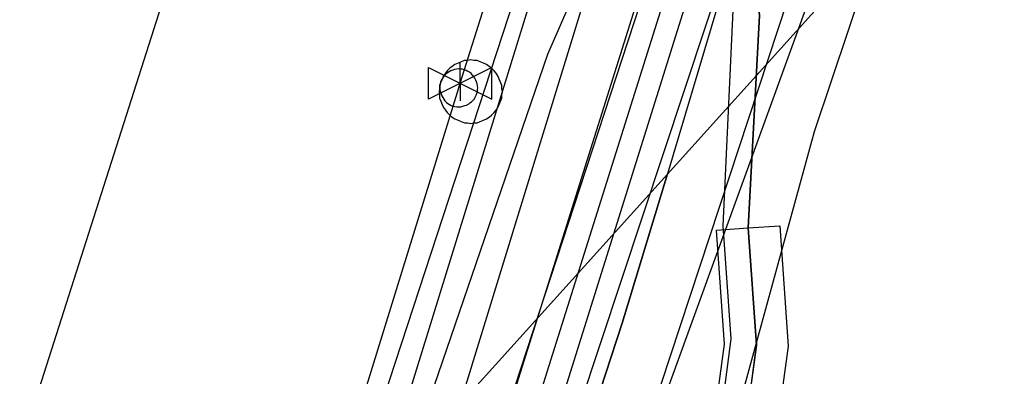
# Model space of a CAD drawing. Extents: x -746464 to -745690, y -1051581 to -1049993.
# Drawn here: x -746315.93 to -746300.37, y -1051470.26 to -1051464.64 of the extents above; entities that cross this region are included whole.
import ezdxf

# ---------------------------------------------------------------- set-up
doc = ezdxf.new("R2010")
doc.units = 0
for name, color, linetype in [('04_CETIN_neprovozovane', 7, 'Continuous'), ('04_CETIN_radiove site', 7, 'Continuous'), ('04_CETIN_sdelovaci_podzem', 7, 'Continuous'), ('45_Eltodo_vedeni_NN_zemni', 7, 'Continuous'), ('48_Prazs_plynarenska_STL', 7, 'Continuous'), ('51_PVaK_kanal_negravitacni_overena poloha', 7, 'Continuous'), ('51_PVaK_kanal_objekty', 7, 'Continuous'), ('51_PVaK_vodovod_overena poloha_rad', 7, 'Continuous'), ('51_PVaK_vodovod_zruseno_neoverena poloha', 7, 'Continuous'), ('51_PVaK_vodovod_zruseno_overena poloha', 7, 'Continuous'), ('55_PREdi_chranicky', 7, 'Continuous'), ('55_PREdi_NN', 7, 'Continuous'), ('55_PREdi_VN', 7, 'Continuous'), ('55_PREdi_ZRUSENE_elektro', 7, 'Continuous')]:
    doc.layers.add(name, color=color, linetype=linetype)

msp = doc.modelspace()

# ---------------------------------------------------------------- linework, layer by layer
at = {"layer": '04_CETIN_neprovozovane'}
for points in [[(-746329.96, -1051542.66), (-746282.86, -1051392.47), (-746268.82, -1051347.47), (-746263.55, -1051305.04)], [(-746327.12, -1051542.6), (-746322.61, -1051528.64), (-746317.25, -1051528.3), (-746303.5, -1051500.5), (-746311.39, -1051495.8), (-746311.18, -1051494.8), (-746304.8, -1051471.55), (-746303.38, -1051466.4), (-746298.01, -1051450.4), (-746293.33, -1051444.43), (-746294.21, -1051436.87), (-746290.75, -1051425.5), (-746285.7, -1051419.55), (-746285.55, -1051413), (-746286.06, -1051411.13), (-746275.5, -1051376.95), (-746273.8, -1051370.4), (-746267.68, -1051348), (-746264.05, -1051336.15)], [(-746323.91, -1051496.4), (-746289.98, -1051390.19)]]:
    msp.add_lwpolyline(points, dxfattribs=at)
at = {"layer": '04_CETIN_radiove site'}
msp.add_line((-745690.053, -1050785.364), (-746408.207, -1051580.571), dxfattribs=at)
at = {"layer": '04_CETIN_sdelovaci_podzem'}
for points in [[(-746274.78, -1051364.69), (-746275.16, -1051365.99), (-746275.03, -1051367.37), (-746275.65, -1051369.11), (-746278.48, -1051377.92), (-746279.68, -1051380.71), (-746288.87, -1051410.45), (-746291.77, -1051420.42), (-746305.72, -1051467.12), (-746306.42, -1051469.42), (-746314.6, -1051494.44), (-746315.17, -1051496.44)], [(-746314.6, -1051494.44), (-746306.42, -1051469.42), (-746305.72, -1051467.12)]]:
    msp.add_lwpolyline(points, dxfattribs=at)
at = {"layer": '45_Eltodo_vedeni_NN_zemni'}
for points in [[(-746318.979, -1051505.72), (-746319.268, -1051505.314), (-746309.084, -1051473.556), (-746309.291, -1051473.12), (-746308.87, -1051472.891), (-746298.466, -1051439.839), (-746287.257, -1051406.713)], [(-746308.976, -1051473.225), (-746308.481, -1051472.98), (-746298.089, -1051439.972)]]:
    msp.add_lwpolyline(points, dxfattribs=at)
at = {"layer": '48_Prazs_plynarenska_STL'}
msp.add_lwpolyline([(-746252.124, -1051209.44), (-746254.739, -1051232.69), (-746257.228, -1051250.028), (-746263.332, -1051294.114), (-746268.752, -1051331.185), (-746271.069, -1051346.822), (-746280.362, -1051378.409), (-746289.669, -1051408.88), (-746298.158, -1051436.716), (-746306.066, -1051461.221), (-746317.359, -1051497.958), (-746324.917, -1051522.35), (-746330.899, -1051538.581), (-746331.683, -1051541.084), (-746331.804, -1051541.534), (-746334.886, -1051548.163), (-746337.809, -1051555.442), (-746341.91, -1051561.848), (-746343.36, -1051564.978), (-746348.739, -1051571.768), (-746356.434, -1051580.571)], dxfattribs=at)
at = {"layer": '51_PVaK_kanal_negravitacni_overena poloha'}
msp.add_line((-746308.998, -1051465.713), (-746308.975, -1051465.638), dxfattribs=at)
for points in [[(-746308.975, -1051465.638), (-746299.664, -1051436.193), (-746291.166, -1051408.286), (-746281.832, -1051377.83), (-746276.284, -1051358.642)], [(-746334.7, -1051567.636), (-746334.458, -1051565.701), (-746335.808, -1051557.647), (-746335.887, -1051551.153), (-746334.963, -1051545.442), (-746331.517, -1051536.553), (-746326.55, -1051522.53), (-746318.835, -1051497.496), (-746308.998, -1051465.713)]]:
    msp.add_lwpolyline(points, dxfattribs=at)
at = {"layer": '51_PVaK_kanal_objekty'}
for p, q in [((-746308.975, -1051465.638), (-746308.975, -1051465.308)), ((-746309.475, -1051465.388), (-746308.475, -1051465.888)), ((-746308.475, -1051465.388), (-746309.475, -1051465.888)), ((-746309.475, -1051465.888), (-746309.475, -1051465.388)), ((-746308.475, -1051465.888), (-746308.475, -1051465.388)), ((-746308.975, -1051465.638), (-746308.975, -1051465.918))]:
    msp.add_line(p, q, dxfattribs=at)
for points in [[(-746308.309, -1051465.772), (-746308.319, -1051465.722), (-746308.319, -1051465.672), (-746308.339, -1051465.622), (-746308.359, -1051465.572), (-746308.379, -1051465.522), (-746308.409, -1051465.482), (-746308.439, -1051465.442), (-746308.479, -1051465.402), (-746308.519, -1051465.372), (-746308.559, -1051465.342), (-746308.609, -1051465.322), (-746308.659, -1051465.302), (-746308.709, -1051465.282), (-746308.759, -1051465.282), (-746308.809, -1051465.272), (-746308.859, -1051465.282), (-746308.909, -1051465.282), (-746308.959, -1051465.302), (-746309.009, -1051465.322), (-746309.059, -1051465.342), (-746309.099, -1051465.372), (-746309.139, -1051465.402), (-746309.179, -1051465.442), (-746309.209, -1051465.482), (-746309.239, -1051465.522), (-746309.259, -1051465.572), (-746309.279, -1051465.622), (-746309.299, -1051465.672), (-746309.299, -1051465.722), (-746309.309, -1051465.772), (-746309.299, -1051465.822), (-746309.299, -1051465.872), (-746309.279, -1051465.922), (-746309.259, -1051465.972), (-746309.239, -1051466.022), (-746309.209, -1051466.062), (-746309.179, -1051466.102), (-746309.139, -1051466.142), (-746309.099, -1051466.172), (-746309.059, -1051466.202), (-746309.009, -1051466.222), (-746308.959, -1051466.242), (-746308.909, -1051466.262), (-746308.859, -1051466.262), (-746308.809, -1051466.272), (-746308.759, -1051466.262), (-746308.709, -1051466.262), (-746308.659, -1051466.242), (-746308.609, -1051466.222), (-746308.559, -1051466.202), (-746308.519, -1051466.172), (-746308.479, -1051466.142), (-746308.439, -1051466.102), (-746308.409, -1051466.062), (-746308.379, -1051466.022), (-746308.359, -1051465.972), (-746308.339, -1051465.922), (-746308.319, -1051465.872), (-746308.319, -1051465.822), (-746308.309, -1051465.772)], [(-746309.283, -1051465.624), (-746309.292, -1051465.653), (-746309.295, -1051465.683), (-746309.298, -1051465.713), (-746309.296, -1051465.745), (-746309.287, -1051465.779), (-746309.277, -1051465.807), (-746309.267, -1051465.835), (-746309.251, -1051465.865), (-746309.234, -1051465.889), (-746309.216, -1051465.914), (-746309.193, -1051465.94), (-746309.168, -1051465.96), (-746309.142, -1051465.974), (-746309.115, -1051465.989), (-746309.086, -1051465.998), (-746309.058, -1051466.006), (-746309.028, -1051466.01), (-746308.997, -1051466.013), (-746308.965, -1051466.01), (-746308.932, -1051466.002), (-746308.903, -1051465.992), (-746308.875, -1051465.982), (-746308.846, -1051465.966), (-746308.821, -1051465.949), (-746308.797, -1051465.931), (-746308.771, -1051465.908), (-746308.751, -1051465.883), (-746308.737, -1051465.856), (-746308.722, -1051465.829), (-746308.713, -1051465.801), (-746308.704, -1051465.772), (-746308.701, -1051465.742), (-746308.698, -1051465.712), (-746308.701, -1051465.68), (-746308.709, -1051465.646), (-746308.719, -1051465.618), (-746308.729, -1051465.59), (-746308.745, -1051465.56), (-746308.762, -1051465.536), (-746308.78, -1051465.512), (-746308.803, -1051465.486), (-746308.828, -1051465.466), (-746308.855, -1051465.451), (-746308.881, -1051465.437), (-746308.91, -1051465.428), (-746308.938, -1051465.419), (-746308.969, -1051465.416), (-746308.999, -1051465.413), (-746309.031, -1051465.415), (-746309.065, -1051465.424), (-746309.093, -1051465.434), (-746309.121, -1051465.444), (-746309.151, -1051465.459), (-746309.175, -1051465.477), (-746309.199, -1051465.494), (-746309.225, -1051465.518), (-746309.245, -1051465.542), (-746309.26, -1051465.569), (-746309.274, -1051465.596), (-746309.283, -1051465.624)]]:
    msp.add_lwpolyline(points, dxfattribs=at)
at = {"layer": '51_PVaK_vodovod_overena poloha_rad'}
for points in [[(-746306.82, -1051460.94), (-746318.18, -1051497.67), (-746325.95, -1051521.89), (-746331.07, -1051536.72), (-746335.6, -1051549.06), (-746338.74, -1051556.34), (-746341.828, -1051560.847), (-746342.33, -1051561.58), (-746344.4, -1051566.07)], [(-746357.303, -1051580.571), (-746354.01, -1051576.83), (-746353.67, -1051576.5), (-746352.48, -1051575.32), (-746352.02, -1051574.85), (-746343.12, -1051559.19), (-746333.163, -1051539.781), (-746307.59, -1051465.18), (-746306.83, -1051463.43)]]:
    msp.add_lwpolyline(points, dxfattribs=at)
at = {"layer": '51_PVaK_vodovod_zruseno_neoverena poloha'}
msp.add_lwpolyline([(-746285.09, -1051400.118), (-746317.799, -1051499.979), (-746331.209, -1051539.965), (-746337.882, -1051556.184), (-746340.3, -1051562.061), (-746348.658, -1051573.966), (-746354.409, -1051580.571)], dxfattribs=at)
at = {"layer": '51_PVaK_vodovod_zruseno_overena poloha'}
msp.add_lwpolyline([(-746342.545, -1051559.001), (-746342.2, -1051558.32), (-746332.88, -1051539.95), (-746270.2, -1051348.47), (-746253.64, -1051230.32), (-746249.99, -1051194.49), (-746243.06, -1051080.88), (-746239.76, -1051033.47)], dxfattribs=at)
at = {"layer": '55_PREdi_chranicky'}
msp.add_lwpolyline([(-746304.43, -1051467.92), (-746303.931, -1051467.885), (-746303.798, -1051469.787), (-746304.024, -1051471.434), (-746304.18, -1051472.719), (-746310.429, -1051491.799), (-746311.545, -1051493.359), (-746312.752, -1051494.304), (-746313.06, -1051493.91), (-746313.368, -1051493.516), (-746312.275, -1051492.661), (-746311.331, -1051491.341), (-746305.16, -1051472.501), (-746305.016, -1051471.306), (-746304.802, -1051469.753), (-746304.929, -1051467.955), (-746304.43, -1051467.92)], close=True, dxfattribs=at)
at = {"layer": '55_PREdi_NN'}
for points in [[(-746264.434, -1051322.287), (-746268.612, -1051347.823), (-746285.849, -1051407.247), (-746293.856, -1051430.838), (-746329.933, -1051539.536), (-746331.77, -1051545.21), (-746334.312, -1051552.095), (-746339.04, -1051562.029), (-746349.394, -1051574.596), (-746354.459, -1051580.571)], [(-746347.913, -1051535.736), (-746346.373, -1051536.595), (-746346.134, -1051536.405), (-746330.027, -1051543.797), (-746293.008, -1051431.591), (-746284.813, -1051407.482), (-746267.529, -1051348.199), (-746263.737, -1051324.239)], [(-746270.52, -1051358.108), (-746273.01, -1051366.79), (-746285.137, -1051407.619), (-746292.048, -1051427.918), (-746301.926, -1051460.068), (-746315.65, -1051497.831), (-746320.709, -1051512.485), (-746329.491, -1051541.019), (-746330.58, -1051544.036)]]:
    msp.add_lwpolyline(points, dxfattribs=at)
at = {"layer": '55_PREdi_VN'}
for points in [[(-746300.49, -1051451.13), (-746302.16, -1051456.41), (-746302.62, -1051458.15), (-746303.27, -1051459.95), (-746304.03, -1051462.57), (-746304.31, -1051463.98), (-746304.25, -1051464.57), (-746304.43, -1051467.92), (-746304.3, -1051469.77), (-746304.52, -1051471.37), (-746304.67, -1051472.61), (-746310.88, -1051491.57), (-746311.91, -1051493.01), (-746313.06, -1051493.91), (-746313.57, -1051494.87), (-746315.61, -1051501.86)], [(-746315.61, -1051501.86), (-746313.57, -1051494.87), (-746313.06, -1051493.91), (-746311.91, -1051493.01), (-746310.88, -1051491.57), (-746304.67, -1051472.61), (-746304.3, -1051469.77), (-746304.43, -1051467.92), (-746304.25, -1051464.57), (-746304.31, -1051463.98), (-746304.03, -1051462.57), (-746303.27, -1051459.95), (-746302.62, -1051458.15)]]:
    msp.add_lwpolyline(points, dxfattribs=at)
at = {"layer": '55_PREdi_ZRUSENE_elektro'}
msp.add_lwpolyline([(-746284.716, -1051400.135), (-746286.881, -1051406.861), (-746289.97, -1051417.026), (-746291.986, -1051423.376), (-746293.272, -1051427.805), (-746295.836, -1051435.759), (-746297.225, -1051440.156), (-746298.701, -1051444.378), (-746299.463, -1051446.871), (-746300.829, -1051450.824), (-746303.623, -1051459.777), (-746304.401, -1051462.349), (-746304.702, -1051463.825), (-746304.67, -1051464.492), (-746304.829, -1051467.889), (-746304.702, -1051469.667), (-746305.067, -1051472.461), (-746311.227, -1051491.384), (-746312.179, -1051492.702), (-746313.402, -1051493.686), (-746313.973, -1051494.75), (-746315.688, -1051500.703)], dxfattribs=at)

doc.saveas('drawing.dxf')
